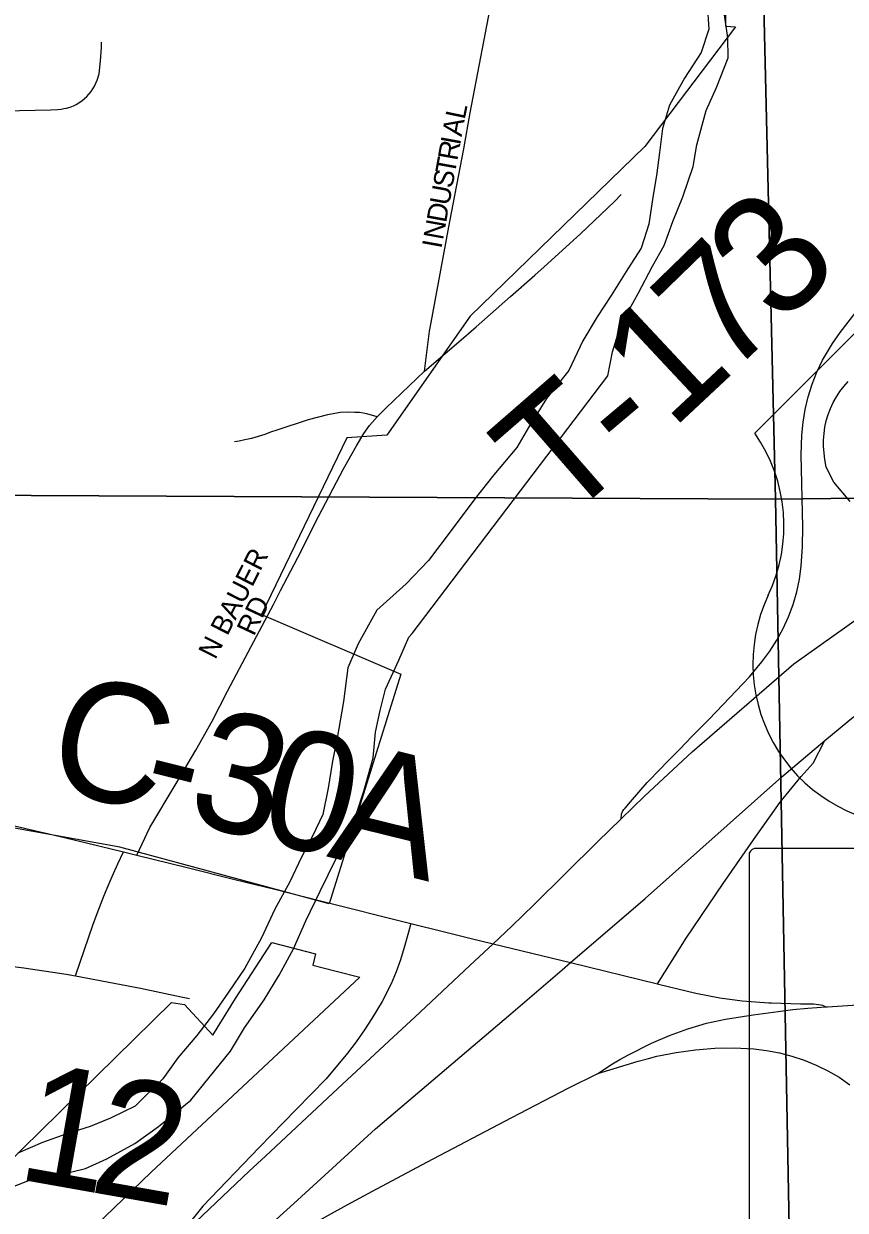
# Model space of a CAD drawing. Extents: x 1985906 to 2360102, y 891258 to 1222054.
# Drawn here: x 2128661 to 2130725, y 1018288 to 1021270 of the extents above; entities that cross this region are included whole.
import ezdxf

# ---------------------------------------------------------------- set-up
doc = ezdxf.new("R2010")
doc.units = 0
for name, color, linetype in [('GM_X_City_Street', 7, 'Continuous'), ('GM_X_City_Street_Text', 7, 'Continuous'), ('GM_X_Corporation', 7, 'Continuous'), ('GM_X_County_Road', 7, 'Continuous'), ('GM_X_County_Road_Text', 7, 'Continuous'), ('GM_X_Interchange_Ramps', 7, 'Continuous'), ('GM_X_Minor_River', 7, 'Continuous'), ('GM_X_Section', 7, 'Continuous'), ('GM_X_State_Route', 7, 'Continuous'), ('GM_X_State_Shield', 7, 'Continuous'), ('GM_X_Township_Road', 7, 'Continuous'), ('GM_X_Township_Road_Text', 7, 'Continuous'), ('GM_X_Township_Subdivision', 7, 'Continuous'), ('GM_X_US_Route', 7, 'Continuous'), ('GM_X_US_Shield', 7, 'Continuous')]:
    doc.layers.add(name, color=color, linetype=linetype)

msp = doc.modelspace()

# ---------------------------------------------------------------- linework, layer by layer
at = {"layer": 'GM_X_City_Street'}
for points in [[(2129680.4, 1020497.4), (2129684.7, 1020519.2), (2129731.1, 1020773), (2129766.5, 1020955.3), (2129782.7, 1021046), (2129897.5, 1021649.8), (2129931.9, 1021843.6), (2129947, 1021940), (2129950.2, 1022001.5)], [(2128536, 1021052), (2128610.9, 1021051.1), (2128728.3, 1021053.3), (2128745.7, 1021054.3), (2128754.8, 1021055.3), (2128761.5, 1021056.3), (2128768.4, 1021057.6), (2128777.5, 1021059.9), (2128785.3, 1021062.9), (2128792.5, 1021066.6), (2128806.5, 1021075.5), (2128818.9, 1021086.5), (2128829.7, 1021099.2), (2128838.8, 1021112.9), (2128845.3, 1021127.9), (2128849.8, 1021143.8), (2128853.7, 1021176.8), (2128856, 1021209.9), (2128855.7, 1021223.3)], [(2128944.9, 1019180.6), (2128957.9, 1019208.4), (2128977.2, 1019249.7), (2129043.5, 1019360.6), (2129093.4, 1019444.5), (2129134.1, 1019517.1), (2129172.7, 1019592.3), (2129232.4, 1019704.5), (2129287.8, 1019810.3)]]:
    msp.add_lwpolyline(points, dxfattribs=at)
at = {"layer": 'GM_X_Corporation'}
for points in [[(2130422.6, 1021552.9), (2130423.8, 1021263.6), (2130449, 1021261.6), (2130221.2, 1020961.1), (2129782.2, 1020534.4), (2129572.9, 1020235.6), (2129472.1, 1020229), (2129257.7, 1019784.8), (2129608, 1019635.2), (2129428.3, 1019057.7), (2128902.1, 1019200.5), (2128628, 1019249.4)], [(2128328.1, 1018119.4), (2129032.1, 1018810.1), (2129064.5, 1018804.7), (2129135.8, 1018727.6), (2129192.7, 1018820.3), (2129283.6, 1018960.6), (2129394.1, 1018932.7), (2129386.7, 1018903.6), (2129445.9, 1018888.6), (2129505.1, 1018873.7), (2128981.1, 1018383.6), (2127885.1, 1017328)]]:
    msp.add_lwpolyline(points, dxfattribs=at)
at = {"layer": 'GM_X_County_Road'}
for points in [[(2128489.5, 1019292.8), (2128545.3, 1019278.1), (2128626.9, 1019256.7), (2128763.2, 1019224.3), (2128911, 1019188.9)], [(2128911, 1019188.9), (2128924.9, 1019185.6), (2128944.9, 1019180.6)], [(2128944.9, 1019180.6), (2129071.1, 1019149), (2129184.5, 1019121.2), (2129221.8, 1019111.9)], [(2129221.8, 1019111.9), (2129291.3, 1019094.5), (2129406.3, 1019065.9)], [(2129406.3, 1019065.9), (2129633.4, 1019008.9)], [(2129633.4, 1019008.9), (2129718, 1018987.3), (2129781.7, 1018971.7)], [(2129781.7, 1018971.7), (2129839.8, 1018957.5), (2130034.1, 1018910.2), (2130252.7, 1018856.8)], [(2130252.7, 1018856.8), (2130255.8, 1018856.1), (2130349.6, 1018833.5), (2130409.5, 1018822.1), (2130465.9, 1018814.3), (2130532.5, 1018809.5), (2130539.5, 1018809.3)], [(2130103.4, 1018631.8), (2130140.1, 1018656.1), (2130158.3, 1018666.9), (2130179.8, 1018678.8), (2130238.3, 1018707.7), (2130283.2, 1018727.2), (2130329.2, 1018744.1), (2130376.1, 1018757.8), (2130424, 1018768), (2130493.2, 1018778.8), (2130555.8, 1018787.8), (2130592.6, 1018792.5), (2130630.6, 1018795.8), (2130675.8, 1018798.9)], [(2130539.5, 1018809.3), (2130611.9, 1018806.7), (2130644.6, 1018806.6), (2130657.9, 1018805.4), (2130667.7, 1018803), (2130675.8, 1018798.9)], [(2130675.8, 1018798.9), (2130680.3, 1018799.2), (2130793.4, 1018806.9), (2130911, 1018813.1)]]:
    msp.add_lwpolyline(points, dxfattribs=at)
at = {"layer": 'GM_X_Interchange_Ramps'}
for points in [[(2130736.8, 1020068.9), (2130696.1, 1020117.2), (2130676.8, 1020155), (2130673, 1020174.4), (2130670.2, 1020207), (2130670.2, 1020223.4), (2130671.4, 1020239.7), (2130673.7, 1020255.9), (2130677, 1020271.9), (2130681.5, 1020287.6), (2130687.4, 1020302.8), (2130694.4, 1020317.6), (2130702.3, 1020331.9), (2130711.5, 1020345.4), (2130721.5, 1020358.3), (2130732.3, 1020370.5)], [(2130252.7, 1018856.8), (2130289.7, 1018915.9), (2130324.9, 1018972.1), (2130418.2, 1019109.4), (2130494.1, 1019218.4), (2130560.8, 1019313.7), (2130614.2, 1019378.2), (2130644.4, 1019411.6), (2130673.7, 1019468.3)], [(2129633.4, 1019008.9), (2129627.2, 1018986.8), (2129616.2, 1018948.2), (2129607.5, 1018917.6), (2129596.5, 1018887.3), (2129583.8, 1018856.8), (2129561.1, 1018812.6), (2129535.3, 1018770), (2129517.2, 1018741.6), (2129496.1, 1018711), (2129474.3, 1018682.6), (2129420.4, 1018618.6), (2129344.8, 1018541), (2129252.5, 1018446), (2129110.4, 1018298.2), (2129084, 1018264.4), (2129059.8, 1018227)]]:
    msp.add_lwpolyline(points, dxfattribs=at)
at = {"layer": 'GM_X_Minor_River'}
for points in [[(2130377.6, 1021317.8), (2130382, 1021255.7), (2130362.4, 1021197.5), (2130320.8, 1021133.1), (2130283.3, 1021064.8), (2130265.7, 1021006.6), (2130258.1, 1020946.4), (2130250.5, 1020888.3), (2130240.9, 1020834.2), (2130231.4, 1020766), (2130211.8, 1020705.8), (2130178.2, 1020653.5), (2130136.6, 1020587.1), (2130101, 1020532.8), (2130065.4, 1020472.4), (2130029.9, 1020398.1), (2129974.4, 1020327.6), (2129928.9, 1020255.2), (2129899.3, 1020204.9), (2129841.8, 1020136.3), (2129794.2, 1020075.9), (2129736.7, 1019999.4), (2129677.3, 1019920.9), (2129621.7, 1019862.4), (2129548.2, 1019795.7), (2129500.7, 1019711.3), (2129475.2, 1019651), (2129463.7, 1019566.8), (2129448.4, 1019474.6), (2129436.8, 1019416.4), (2129425.3, 1019348.3), (2129411.7, 1019282.1), (2129386.1, 1019227.8), (2129358.4, 1019175.6), (2129328.9, 1019113.3), (2129291.4, 1019044.9), (2129257.9, 1018972.6), (2129216.4, 1018896.2), (2129174.8, 1018835.8), (2129137.2, 1018781.4), (2129095.6, 1018727.1), (2129048, 1018670.6), (2129010.3, 1018618.3), (2128940.8, 1018549.7), (2128879, 1018519.2), (2128827.2, 1018498.8), (2128769.3, 1018480.3), (2128707.5, 1018457.8), (2128645.7, 1018431.3)], [(2129636.7, 1019737.6), (2130128, 1020384.8), (2130139.6, 1020445), (2130161.1, 1020513.2), (2130204.6, 1020591.6), (2130240.1, 1020660), (2130269.7, 1020712.2), (2130291.3, 1020772.5), (2130316.9, 1020834.8), (2130342.4, 1020911), (2130352, 1020965.2), (2130375.4, 1021051.4), (2130401, 1021109.7), (2130430.5, 1021184), (2130430.1, 1021234.1), (2130419.6, 1021304.1)], [(2128628.3, 1018345.1), (2128686.1, 1018367.5), (2128754, 1018378.1), (2128815.9, 1018392.6), (2128869.7, 1018417), (2128939.5, 1018455.6), (2128999.2, 1018498.1), (2129080.7, 1018564.8), (2129126.3, 1018621.2), (2129179.8, 1018687.7), (2129215.4, 1018746), (2129264.9, 1018816.4), (2129302.5, 1018878.8), (2129338, 1018945.2), (2129369.5, 1019015.5), (2129405, 1019089.8), (2129466.2, 1019214.4), (2129495.7, 1019282.7), (2129515.3, 1019341), (2129538.7, 1019425.2), (2129544.3, 1019489.3), (2129555.9, 1019543.5), (2129569.5, 1019597.7), (2129603, 1019670), (2129628.6, 1019728.3), (2129636.7, 1019737.6)]]:
    msp.add_lwpolyline(points, dxfattribs=at)
at = {"layer": 'GM_X_Section'}
for points in [[(2130421.3, 1025489.7), (2135642.2, 1025550.2), (2135768, 1020137.7), (2130549.1, 1020075.3)], [(2130375.3, 1025487.4), (2130421.3, 1025489.7), (2130549.1, 1020075.3), (2125107.5, 1020101.4), (2125102, 1025486.6)], [(2135768, 1020137.7), (2135850.9, 1014849.1), (2130647.9, 1014808.7), (2130549.1, 1020075.3)], [(2130549.1, 1020075.3), (2130647.9, 1014808.7), (2125116.8, 1014766.3), (2125107.5, 1020101.4)]]:
    msp.add_lwpolyline(points, close=True, dxfattribs=at)
at = {"layer": 'GM_X_State_Route'}
msp.add_lwpolyline([(2130161.6, 1019271.4), (2130162.8, 1019283.5), (2130165.2, 1019289.7), (2130168.5, 1019295), (2130171.4, 1019298.7), (2130184.8, 1019314.6), (2130206.1, 1019338.7), (2130227.2, 1019362.6), (2130260.7, 1019397.3), (2130276.8, 1019414), (2130308.7, 1019447), (2130339.5, 1019478.3), (2130363, 1019502.2), (2130381.6, 1019521.1), (2130400.1, 1019540.5), (2130483.8, 1019628.6), (2130515.4, 1019666.5), (2130534.8, 1019693), (2130552.6, 1019720.7), (2130568.4, 1019749.5), (2130582.2, 1019779.4), (2130593.7, 1019810.2), (2130602.9, 1019841.8), (2130609.6, 1019874), (2130614.3, 1019906.6), (2130617.5, 1019955.8), (2130617.9, 1020005.2), (2130613.7, 1020186.1), (2130615.2, 1020235.4), (2130618.7, 1020268.1), (2130624.2, 1020300.5), (2130631.7, 1020332.4), (2130641.5, 1020363.8), (2130653.6, 1020394.4), (2130667.8, 1020424), (2130692.9, 1020466.4), (2130711.8, 1020493.3), (2130752, 1020545.4)], dxfattribs=at)
at = {"layer": 'GM_X_State_Shield'}
for p, q in [((2130904.5, 1019196.7), (2130496.8, 1019196.7)), ((2130483.1, 1019178.5), (2130483.1, 1018121.9))]:
    msp.add_line(p, q, dxfattribs=at)
msp.add_arc((2130499.1, 1019180.8), 16.1, 98.1301, 188.1301, dxfattribs=at)
at = {"layer": 'GM_X_Township_Road'}
for points in [[(2129667.4, 1020396.6), (2129765.4, 1020480.3), (2129797.5, 1020507.7), (2129884, 1020583.9), (2129944.8, 1020637.9), (2129968.1, 1020658.6), (2130059.7, 1020741.8), (2130144.8, 1020823.1), (2130161.9, 1020840.6)], [(2129548.8, 1020282.1), (2129571.4, 1020304.1), (2129667.4, 1020396.6)], [(2129548.8, 1020282.1), (2129522.9, 1020289.1), (2129504.3, 1020292.3), (2129492.7, 1020293), (2129473.1, 1020293.4), (2129456.5, 1020292.5), (2129423.9, 1020287.1), (2129375.6, 1020274.1), (2129296.2, 1020248.3), (2129280.6, 1020243), (2129266.2, 1020237.2), (2129232.8, 1020227.6), (2129216.4, 1020223.6), (2129201.5, 1020220.8), (2129190.2, 1020218.8)], [(2129287.8, 1019810.3), (2129306, 1019845), (2129357.3, 1019944.2), (2129392.2, 1020014.1), (2129437.9, 1020102), (2129463.5, 1020149.2), (2129482.5, 1020183.9), (2129496.9, 1020208.9), (2129515.5, 1020239.5), (2129529.5, 1020259.8), (2129548.8, 1020282.1)], [(2128790.6, 1018876.8), (2128835.2, 1019007.1), (2128849.5, 1019044.8), (2128861.7, 1019076.9), (2128870.1, 1019097.2), (2128882.7, 1019127), (2128897.2, 1019158.6), (2128911, 1019188.9)], [(2128633.8, 1018900.1), (2128660.7, 1018897.3), (2128766.9, 1018881.2), (2128790.6, 1018876.8)], [(2128790.6, 1018876.8), (2128953.6, 1018846), (2129056, 1018824.5), (2129076.8, 1018820)]]:
    msp.add_lwpolyline(points, dxfattribs=at)
at = {"layer": 'GM_X_Township_Subdivision'}
msp.add_lwpolyline([(2129667.4, 1020396.6), (2129680.4, 1020497.4)], dxfattribs=at)
at = {"layer": 'GM_X_US_Route'}
for points in [[(2129059.8, 1018227), (2129226.9, 1018386.3), (2129268, 1018424.1), (2129449.7, 1018593.7), (2129589.5, 1018723.8), (2129643.1, 1018773.2), (2129781.1, 1018902.7), (2129839.8, 1018957.5), (2129887.3, 1019002), (2129942, 1019055.3), (2130101.8, 1019213.6), (2130161.6, 1019271.4), (2130220.6, 1019328.4), (2130339.7, 1019440.1), (2130595.8, 1019661), (2130893.4, 1019872.9)], [(2130057.3, 1018930.1), (2130221.9, 1019071.3), (2130565.4, 1019377.2), (2130673.7, 1019468.3), (2130730.8, 1019516.3), (2130846, 1019609.4), (2131012.8, 1019734.5), (2131094, 1019791.7), (2131149.1, 1019831.2)], [(2130013.3, 1018892.3), (2130034.1, 1018910.2), (2130057.3, 1018930.1)], [(2129258.7, 1018231.8), (2129348.1, 1018313.5), (2129544.4, 1018492.2), (2129884.3, 1018781.7), (2130013.3, 1018892.3)], [(2130230.2, 1018669.4), (2130251.6, 1018675.2), (2130299.6, 1018684.7), (2130348.1, 1018691.4), (2130396.9, 1018695.5), (2130445.8, 1018696.5), (2130494.7, 1018693.7), (2130527, 1018689.6), (2130559.1, 1018683.4), (2130590.7, 1018675.2), (2130621.8, 1018665.1), (2130652, 1018652.8), (2130681.3, 1018638.5), (2130709.5, 1018622), (2130736.3, 1018603.5)], [(2129356.9, 1018236.5), (2129387.4, 1018253.8), (2129473.4, 1018301.5), (2129536.8, 1018336.2), (2129673.1, 1018409.1), (2129886.8, 1018521.1), (2130028.3, 1018594.8), (2130103.4, 1018631.8), (2130204.5, 1018662.3), (2130230.2, 1018669.4)]]:
    msp.add_lwpolyline(points, dxfattribs=at)
at = {"layer": 'GM_X_US_Shield'}
msp.add_line((2130787.2, 1020530.8), (2130497.2, 1020240.7), dxfattribs=at)
for centre, start, end in [((2130164.6, 1020007.8), 334.5471, 35.0009), ((2130898.7, 1019660.6), 154.8319, 270.6383)]:
    msp.add_arc(centre, 406.1, start, end, dxfattribs=at)

# ---------------------------------------------------------------- texts
at = {"layer": 'GM_X_City_Street_Text'}
for s, rotation, p in [('L', 78.3364, (2129768.5, 1021027.4)), ('A', 79.78, (2129760.7, 1020984.5)), ('R', 79.7775, (2129749.8, 1020923.8)), ('I', 79.7616, (2129756.8, 1020962.8)), ('T', 79.7831, (2129743.6, 1020889.2)), ('S', 79.7964, (2129737.3, 1020854.5)), ('U', 79.7831, (2129729.5, 1020811.2)), ('D', 79.7831, (2129721.7, 1020767.9)), ('N', 79.7831, (2129713.9, 1020724.6)), ('I', 79.8046, (2129710, 1020703)), ('N BAUER', 63.0217, (2129141.8, 1019669.9)), ('RD', 64.8007, (2129239, 1019728.7))]:
    msp.add_text(s, height=50, rotation=rotation, dxfattribs=at).set_placement(p)
at = {"layer": 'GM_X_County_Road_Text'}
for s, rotation, p in [('C', 346.1321, (2128707.5, 1019353.3)), ('3', 346.1321, (2129063.5, 1019265.4)), ('0', 346.1324, (2129241.5, 1019221.5)), ('A', 346.1451, (2129419.5, 1019177.5)), ('-', 346.1321, (2128945, 1019294.7))]:
    msp.add_text(s, height=300, rotation=rotation, dxfattribs=at).set_placement(p)
at = {"layer": 'GM_X_Township_Road_Text'}
for s, rotation, p in [('3', 44.2494, (2130560.4, 1020506.2)), ('7', 44.2034, (2130427.7, 1020377.2)), ('1', 43.0833, (2130288.1, 1020246.5)), ('T', 41.0194, (2130012.8, 1020009.4)), ('-', 40.1034, (2130181.2, 1020155.9)), ('1', 349.9174, (2128637.8, 1018367.6)), ('2', 349.9849, (2128820.2, 1018335.2))]:
    msp.add_text(s, height=300, rotation=rotation, dxfattribs=at).set_placement(p)

doc.saveas('drawing.dxf')
